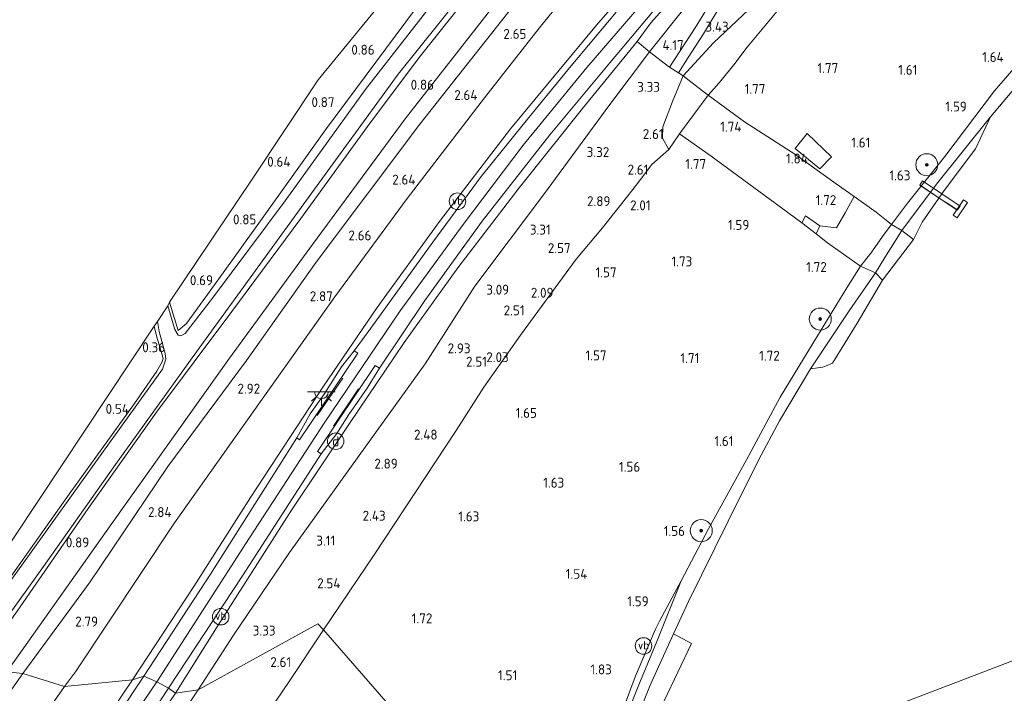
# Model space of a CAD drawing. Extents: x 130905 to 137824, y 412333 to 417928.
# Tile 294 of 313: x 136784 to 136963, y 417366 to 417489. Entities that reach past the tile are written whole.
import ezdxf
from ezdxf.enums import TextEntityAlignment as Align
from ezdxf.lldxf.tags import DXFTag

# ---------------------------------------------------------------- set-up
doc = ezdxf.new("R2010")
doc.units = 0
for name, color, linetype, lineweight in [('B-ME-BV-GELEIDECONSTRUCTIE_GELEIDEBARRIER-G', 210, 'BV-GELEIDEBARRIER', 18), ('B-ME-GR-BOOM-S', 90, 'Continuous', 25), ('B-ME-GR-BOUWLAND_AKKERBOUW-GV', 80, 'Continuous', 13), ('B-ME-GR-GRAS-GV', 60, 'Continuous', 13), ('B-ME-GW-TALUD_KRUIN-G', 90, 'Continuous', 18), ('B-ME-GW-TALUD_TEEN-G', 90, 'Continuous', 18), ('B-ME-IE-MEUBILAIR_DIJKPAAL-S', 7, 'Continuous', 25), ('B-ME-IE-MEUBILAIR_WEGMEUBILAIR-S', 7, 'Continuous', 25), ('B-ME-IE-TERREINAFSCHEIDING_DOORGANG-G', 210, 'Continuous', 18), ('B-ME-IE-TERREINAFSCHEIDING_KUNSTMATIG_HEKWERK-G', 20, 'IE-TERREINAFSCHEIDING-KUNSTMATIG', 18), ('B-ME-KG-GRENS_OPNAME-G', 210, 'KG-OPNAME', 18), ('B-ME-KL-ET_LS_OV_LICHTPUNT-S', 190, 'Continuous', 25), ('B-ME-KW-KUNSTWERK_BRUG-GV', 170, 'Continuous', 18), ('B-ME-KW-KUNSTWERK_STEIGER-GV', 170, 'Continuous', 18), ('B-ME-OB-BEKLEDING_STEEN-GV', 30, 'Continuous', 18), ('B-ME-OB-BEKLEDING_STORTSTEEN-GV', 30, 'Continuous', 18), ('B-ME-OB-OEVERVOORZIENING-G', 7, 'Continuous', 18), ('B-ME-OG-WATER_RIVIER-GV', 130, 'Continuous', 18), ('B-ME-OG-WATER_SLOOT-G', 120, 'Continuous', 18), ('B-ME-OG-WATER_SLOOT-GV', 120, 'Continuous', 18), ('B-ME-VH-ONVERHARD-GV', 252, 'Continuous', 18), ('B-ME-VH-VERHARDING_ASFALT-GV', 252, 'Continuous', 18), ('B-ME-VH-VERHARDING_TEGEL-GV', 252, 'Continuous', 18), ('B-ME-WH-WINTERBED-G', 150, 'WH-WINTERBED', 18), ('X-XX-AL-HOOGTELABEL-S', 7, 'Continuous', 25)]:
    doc.layers.add(name, color=color, linetype=linetype, lineweight=lineweight)
doc.styles.add('NLCS-ISO', font='NLCS-ISO.ttf')
doc.styles.add('NLCS-ISO-ANNOTATIVE-T18', font='NLCS-ISO.ttf', dxfattribs={"height": 1.8})
doc.styles.get("Standard").update_dxf_attribs({"font": 'arial.ttf'})
doc.linetypes.add('BV-GELEIDEBARRIER', pattern='A,10,-3,[109,NLCS.SHX,S=1,R=0,X=0,Y=0],-3', length=16)
doc.linetypes.add('IE-TERREINAFSCHEIDING-KUNSTMATIG', pattern='A,4,[82,NLCS.SHX,S=0.75,R=90,X=0,Y=0],4,-2', length=10)
tags = doc.linetypes.add('KG-OPNAME', pattern='A,5.5,-2,["O",Standard,S=1.8,R=0,X=-0.5,Y=-0.9],-2,5.5,-2,[5,NLCS.SHX,S=0.75,R=0,X=0,Y=0],-2', length=19).pattern_tags.tags
tags[6] = DXFTag(74, 10)
tags = doc.linetypes.add('WH-WINTERBED', pattern='A,6,-3.5,["WB",Standard,S=1.8,R=0,X=-1.5,Y=-0.9],-3.5,6,-3.5,6,-3.5,6,-3.5,6,-3.5', length=51).pattern_tags.tags
tags[6] = DXFTag(74, 10)

# ---------------------------------------------------------------- blocks, each defined once
blk = doc.blocks.new('SAL-HOOGTELABEL-SO')
at = {"color": 0, "linetype": 'ByBlock', "lineweight": -2, "style": 'NLCS-ISO-ANNOTATIVE-T18'}
blk.add_attdef('HOOGTE', text='', height=1.8, dxfattribs=at).set_placement((2.79, 0), align=Align.RIGHT)
blk = doc.blocks.new('SGR-BOOM_01-SO')
at = {"linetype": 'ByBlock', "lineweight": 18}
h = blk.add_hatch(color=0, dxfattribs=at)
h.dxf.hatch_style = 1
edge = h.paths.add_edge_path()
edge.add_arc((0, 0), 0.25, 0, 360)
at = {"color": 0, "linetype": 'ByBlock', "lineweight": 18}
for radius in [2, 0.25]:
    blk.add_circle((0, 0), radius, dxfattribs=at)
blk = doc.blocks.new('SIE-WEG_PAAL_VERKEERSBORD-SO')
at = {"color": 0, "linetype": 'ByBlock', "lineweight": 18}
blk.add_circle((0, 0), 1.5, dxfattribs=at)
at = {"color": 0, "linetype": 'ByBlock', "lineweight": 18, "style": 'NLCS-ISO'}
blk.add_text('vb', height=1.5, dxfattribs=at).set_placement((0, 0.13), align=Align.MIDDLE_CENTER)
blk = doc.blocks.new('SIE-DIJKPAAL-SO')
at = {"color": 0, "linetype": 'ByBlock', "lineweight": 18}
blk.add_circle((0, 0), 1.5, dxfattribs=at)
at = {"color": 0, "linetype": 'ByBlock', "lineweight": 18, "style": 'NLCS-ISO'}
blk.add_text('d', height=1.8, dxfattribs=at).set_placement((0, 0), align=Align.MIDDLE_CENTER)
blk = doc.blocks.new('SKL-ET_OV_LICHTPUNT-SO')
at = {"color": 0, "linetype": 'ByBlock', "lineweight": 18}
for points in [[(-1.25, 0), (-2.5, 0)], [(1.25, 0), (2.5, 0)], [(-0.92, -0.85), (-1.83, -1.7)], [(0, -1.25), (0, -2.5)], [(0.92, -0.85), (1.83, -1.7)]]:
    blk.add_lwpolyline(points, dxfattribs=at)
blk.add_lwpolyline([(0, 0), (1.25, 0, -1), (-1.25, 0)], format="xyb", close=True, dxfattribs=at)

msp = doc.modelspace()

# ---------------------------------------------------------------- linework, layer by layer
at = {"layer": 'B-ME-BV-GELEIDECONSTRUCTIE_GELEIDEBARRIER-G'}
for points in [[(136838.029, 417416.694, 6.616), (136842.673, 417423.467, 6.616)], [(136845.503, 417421.493, 6.666), (136840.983, 417414.754, 6.616)]]:
    msp.add_polyline3d(points, dxfattribs=at)
at = {"layer": 'B-ME-GR-BOUWLAND_AKKERBOUW-GV'}
for points in [[(136814.34, 417433.357, 0.517), (136812.799, 417432.115, 0.283), (136811.224, 417437.255, 0.335), (136826.101, 417459.403, 0.823), (136838.205, 417477.602, 0.918), (136851.41, 417493.759, 0.804), (136866.557, 417512.283, 0.927), (136871.938, 417517.903, 0.541), (136872.457, 417515.335, 0.495), (136872.939, 417512.225, 0.456), (136872.788, 417510.662, 0.46), (136871.318, 417508.966, 0.634), (136867.585, 417504.792, 0.749), (136855.871, 417490.492, 0.63), (136839.525, 417468.539, 0.646), (136826.833, 417450.752, 0.491), (136820.172, 417441.464, 0.726)], [(136777.935, 417381.105, 0.517), (136769.496, 417369.675, 0.666), (136766.87, 417370.653, 0.578), (136778.935, 417388.498, 0.618), (136808.452, 417432.871, 0.309), (136808.939, 417430.894, 0.285), (136810.07, 417427.067, 0.155), (136809.924, 417426.428, 0.155), (136808.951, 417424.758, 0.255), (136804.873, 417418.863, 0.505), (136793.044, 417402.385, 0.505)]]:
    msp.add_polyline3d(points, close=True, dxfattribs=at)
at = {"layer": 'B-ME-GR-GRAS-GV'}
for points in [[(136910.947, 417477.048, 2.176), (136908.952, 417474.827, 2.104), (136907.16, 417476.213, 2.679), (136904.432, 417478.338, 3.468), (136909.92, 417484.318, 3.293), (136916.284, 417490.3, 2.943), (136925.895, 417501.058, 2.893), (136937.134, 417513.061, 2.706), (136946.56, 417521.467, 2.781), (136956.328, 417527.379, 2.158), (136950.649, 417521.032, 2.081), (136939.322, 417510.625, 2.069), (136930.553, 417500.611, 1.938), (136923.892, 417493.021, 1.954), (136916.014, 417483.528, 2.061), (136913.579, 417480.324, 2.223)], [(136775.58, 417369.927, 0.819), (136774.34, 417369.75, -0.386), (136788.368, 417389.297, -0.385), (136801.472, 417407.768, -0.385), (136816.119, 417428.251, -0.385), (136836.064, 417455.762, -0.385), (136852.731, 417478.64, -0.385), (136864.019, 417492.783, -0.385), (136877.898, 417509.677, -0.385), (136889.079, 417522.375, -0.385), (136892.205, 417525.683, -0.385), (136893.051, 417524.602, 1.078), (136888.287, 417519.795, 1.016), (136880.15, 417510.647, 0.961), (136867.642, 417495.707, 1.065), (136856.534, 417481.662, 0.948), (136847.18, 417469.122, 0.973), (136835.041, 417452.438, 1.048), (136822.562, 417435.559, 1.135), (136808.893, 417417.289, 0.823), (136796.474, 417399.77, 0.748), (136783.599, 417381.148, 0.923)], [(136794.195, 417370.155, 2.996), (136792.171, 417367.454, 2.911), (136784.624, 417369.86, 2.343), (136796.848, 417386.504, 2.37), (136810.922, 417407.437, 2.47), (136825.194, 417426.668, 2.465), (136837.823, 417444.504, 2.501), (136856.633, 417469.575, 2.418), (136872.621, 417489.788, 2.413), (136887.431, 417508.282, 2.565), (136894.057, 417516.534, 2.428), (136894.628, 417516.838, 2.453), (136895.246, 417516.779, 2.49), (136895.778, 417516.423, 2.54), (136897.041, 417514.935, 2.753), (136898.986, 417511.878, 3.04), (136890.254, 417501.821, 2.972), (136878.295, 417487.017, 2.992), (136868.385, 417474.336, 3.059), (136854.357, 417456.068, 3.071), (136841.233, 417438.207, 3.02), (136827.737, 417419.196, 2.964), (136812.145, 417397.178, 2.968)], [(136911.965, 417499.883, 4.969), (136898.317, 417482.72, 4.681), (136896.085, 417484.552, 6.317), (136898.537, 417487.963, 6.353), (136907.584, 417498.089, 6.294), (136915.522, 417506.812, 6.187), (136921.993, 417513.502, 6.056), (136918.461, 417507.512, 5.344)], [(136906.612, 417487.052, 3.666), (136901.925, 417479.941, 3.514), (136901.74, 417480.059, 3.517), (136898.317, 417482.72, 4.681), (136911.965, 417499.883, 4.969), (136918.461, 417507.512, 5.344), (136920.279, 417509.262, 5.533), (136914.148, 417499.392, 4.427)], [(136816.415, 417366.854, 4.232), (136812.308, 417366.244, 6.179), (136820.044, 417378.614, 6.302), (136833.382, 417399.487, 6.294), (136843.893, 417415.24, 6.401), (136853.799, 417429.904, 6.29), (136863.568, 417443.507, 6.298), (136874.655, 417458.038, 6.278), (136886.164, 417472.385, 6.313), (136896.085, 417484.552, 6.317), (136898.317, 417482.72, 4.681), (136890.957, 417472.916, 4.294), (136879.279, 417456.994, 4.081), (136866.612, 417440.139, 3.769), (136857.615, 417426.088, 3.481), (136845.621, 417409.419, 3.719), (136833.013, 417391.805, 4.157), (136822.82, 417376.806, 4.432)], [(136848.387, 417391.375, 1.843), (136839.197, 417377.761, 1.894), (136838.169, 417378.889, 1.986), (136816.415, 417366.854, 4.232), (136822.82, 417376.806, 4.432), (136833.013, 417391.805, 4.157), (136845.621, 417409.419, 3.719), (136857.615, 417426.088, 3.481), (136866.612, 417440.139, 3.769), (136879.279, 417456.994, 4.081), (136890.957, 417472.916, 4.294), (136898.317, 417482.72, 4.681), (136901.74, 417480.059, 3.517), (136901.925, 417479.941, 3.514), (136903.591, 417478.876, 3.483), (136904.432, 417478.338, 3.468), (136902.457, 417473.709, 3.044), (136900.735, 417469.107, 2.838), (136900.681, 417467.022, 2.567), (136901.841, 417464.983, 2.386), (136898.746, 417462.247, 2.505), (136896.661, 417459.533, 2.318), (136895.288, 417457.731, 2.283), (136894.155, 417456.239, 2.243), (136889.771, 417450.751, 2.144), (136885.013, 417445.043, 2.001), (136874.926, 417431.275, 1.93), (136868.248, 417421.835, 1.943), (136863.265, 417413.947, 1.855)], [(136903.732, 417467.787, 2.148), (136901.841, 417464.983, 2.386), (136900.681, 417467.022, 2.567), (136900.735, 417469.107, 2.838), (136902.457, 417473.709, 3.044), (136904.432, 417478.338, 3.468), (136907.16, 417476.213, 2.679), (136908.952, 417474.827, 2.104)], [(136933.82, 417453.461, 1.95), (136932.234, 417450.764, 2.005), (136929.229, 417451.109, 2.001), (136926.616, 417452.903, 1.876), (136925.954, 417451.683, 1.939), (136921.117, 417455.247, 1.847), (136909.505, 417463.776, 1.922), (136903.732, 417467.787, 2.148), (136908.952, 417474.827, 2.104), (136915.524, 417470.001, 1.839), (136924.879, 417463.995, 1.823), (136932.182, 417458.761, 1.764), (136935.411, 417456.464, 1.711)], [(136931.31, 417463.67, 1.728), (136929.205, 417461.447, 1.787), (136924.76, 417465.158, 1.803), (136926.935, 417467.894, 1.791)], [(136924.76, 417465.158, 1.803), (136929.205, 417461.447, 1.787), (136931.31, 417463.67, 1.728), (136926.935, 417467.894, 1.791)], [(136942.219, 417451.382, 1.422), (136940.898, 417449.594, 1.419), (136938.476, 417446.135, 1.518), (136936.56, 417443.765, 1.521), (136931.463, 417447.408, 1.825), (136930.623, 417448.008, 1.874), (136928.513, 417449.683, 2.001), (136929.229, 417451.109, 2.001), (136932.234, 417450.764, 2.005), (136933.82, 417453.461, 1.95), (136935.411, 417456.464, 1.711), (136939.439, 417453.599, 1.645), (136941.215, 417452.133, 1.498)], [(136929.229, 417451.109, 2.001), (136928.513, 417449.683, 2.001), (136925.954, 417451.683, 1.939), (136926.616, 417452.903, 1.876)], [(136785.862, 417391.448, -0.385), (136769.928, 417369.4, -0.386), (136769.496, 417369.675, 0.666), (136777.935, 417381.105, 0.517), (136793.044, 417402.385, 0.505), (136804.873, 417418.863, 0.505), (136808.951, 417424.758, 0.255), (136809.924, 417426.428, 0.155), (136810.07, 417427.067, 0.155), (136808.939, 417430.894, 0.285), (136808.452, 417432.871, 0.309), (136809.036, 417433.749, -0.385), (136809.384, 417431.929, -0.385), (136810.429, 417427.928, -0.385), (136810.603, 417426.917, -0.385), (136809.94, 417425.108, -0.385), (136797.901, 417408.278, -0.385)], [(136886.459, 417342.328, 1.474), (136883.861, 417341.332, 1.766), (136886.827, 417350.183, 1.656), (136889.369, 417354.197, 1.621), (136892.086, 417359.511, 1.597), (136895.707, 417369.236, 1.613), (136899.399, 417377.869, 1.609), (136900.178, 417379.489, 1.599), (136904.031, 417386.685, 1.553), (136899.649, 417375.637, 1.494), (136896.377, 417367.797, 1.454), (136893.197, 417359.766, 1.462), (136891.117, 417354.285, 1.518), (136889.272, 417351.228, 1.454), (136887.843, 417348.837, 1.482), (136886.861, 417345.307, 1.494)], [(136734.953, 417295.178, 2.361), (136732.275, 417288.869, 2.548), (136729.478, 417290.232, 1.027), (136731.11, 417293.148, 1.04), (136737.424, 417304.308, 1.069), (136742.103, 417312.238, 1.073), (136747.984, 417321.621, 1.04), (136755.453, 417333.026, 1.003), (136768.119, 417351.079, 1.174), (136781.717, 417370.155, 1.007), (136784.624, 417369.86, 2.343), (136771.577, 417351.241, 2.454), (136762.173, 417337.678, 2.51), (136752.112, 417323.341, 2.432), (136742.546, 417308.184, 2.42)], [(136744.24, 417293.735, 3.017), (136739.824, 417284.969, 3.056), (136738.003, 417286.023, 3.02), (136734.638, 417287.703, 2.748), (136732.275, 417288.869, 2.548), (136734.953, 417295.178, 2.361), (136742.546, 417308.184, 2.42), (136752.112, 417323.341, 2.432), (136762.173, 417337.678, 2.51), (136771.577, 417351.241, 2.454), (136784.624, 417369.86, 2.343), (136792.171, 417367.454, 2.911), (136780.853, 417351.196, 2.981), (136771.365, 417336.806, 3.172), (136762.432, 417323.284, 3.048), (136752.149, 417306.633, 3.144)], [(136751.5, 417286.477, 6.884), (136748.646, 417280.769, 6.891), (136739.824, 417284.969, 3.056), (136744.24, 417293.735, 3.017), (136752.149, 417306.633, 3.144), (136762.432, 417323.284, 3.048), (136771.365, 417336.806, 3.172), (136780.853, 417351.196, 2.981), (136792.171, 417367.454, 2.911), (136804.536, 417368.676, 6.585), (136794.161, 417353.344, 6.736), (136783.94, 417338.157, 6.859), (136775.01, 417324.854, 6.785), (136765.254, 417309.977, 6.99), (136757.548, 417297.556, 6.912)]]:
    msp.add_polyline3d(points, close=True, dxfattribs=at)
for points in [[(136899.976, 417500.578, 6.369), (136888.692, 417487.547, 6.365), (136873.081, 417468.75, 6.337), (136860.195, 417451.875, 6.353), (136848.918, 417436.281, 6.317), (136839.145, 417422.015, 6.341), (136825.948, 417401.811, 6.436), (136815.677, 417385.659, 6.278), (136804.536, 417368.676, 6.585), (136792.171, 417367.454, 2.911), (136794.195, 417370.155, 2.996), (136812.145, 417397.178, 2.968), (136827.737, 417419.196, 2.964), (136841.233, 417438.207, 3.02), (136854.357, 417456.068, 3.071), (136868.385, 417474.336, 3.059), (136878.295, 417487.017, 2.992), (136890.254, 417501.821, 2.972)], [(136892.258, 417489.902, 6.46), (136883.8, 417479.803, 6.473), (136876.175, 417470.457, 6.464), (136867.783, 417460.052, 6.444), (136858.978, 417448.147, 6.424), (136847.782, 417432.535, 6.373), (136844.766, 417428.432, 6.356), (136842.441, 417425.526, 6.38), (136839.269, 417420.532, 6.409), (136836.726, 417416.993, 6.42), (136834.356, 417412.656, 6.436), (136830.887, 417407.188, 6.44), (136818.657, 417387.862, 6.428), (136806.611, 417369.357, 6.404), (136804.536, 417368.676, 6.585), (136815.677, 417385.659, 6.278), (136825.948, 417401.811, 6.436), (136839.145, 417422.015, 6.341), (136848.918, 417436.281, 6.317), (136860.195, 417451.875, 6.353), (136873.081, 417468.75, 6.337), (136888.692, 417487.547, 6.365), (136899.976, 417500.578, 6.369)], [(136907.584, 417498.089, 6.294), (136898.537, 417487.963, 6.353), (136896.085, 417484.552, 6.317), (136886.164, 417472.385, 6.313), (136874.655, 417458.038, 6.278), (136863.568, 417443.507, 6.298), (136853.799, 417429.904, 6.29), (136843.893, 417415.24, 6.401), (136833.382, 417399.487, 6.294), (136820.044, 417378.614, 6.302), (136812.308, 417366.244, 6.179), (136811.064, 417367.197, 6.412), (136824.492, 417387.561, 6.416), (136838.756, 417409.751, 6.368), (136841.572, 417413.43, 6.357), (136843.781, 417416.892, 6.349), (136847.111, 417421.652, 6.339), (136849.305, 417425.262, 6.33), (136857.528, 417437.587, 6.341), (136867.983, 417451.988, 6.515), (136880.208, 417467.663, 6.524), (136891.105, 417480.717, 6.465), (136900.283, 417491.637, 6.501)], [(136870.826, 417492.045, 0.872), (136853.968, 417470.514, 0.888), (136837.155, 417447.727, 0.884), (136822.139, 417427.077, 0.872), (136800.784, 417397.052, 0.959), (136781.717, 417370.155, 1.007), (136775.58, 417369.927, 0.819), (136783.599, 417381.148, 0.923), (136796.474, 417399.77, 0.748), (136808.893, 417417.289, 0.823), (136822.562, 417435.559, 1.135), (136835.041, 417452.438, 1.048), (136847.18, 417469.122, 0.973), (136856.534, 417481.662, 0.948), (136867.642, 417495.707, 1.065)], [(136861.096, 417494.344, -0.385), (136846.729, 417475.833, -0.385), (136832.203, 417455.65, -0.385), (136819.19, 417438.199, -0.385), (136814.075, 417431.575, -0.385), (136813.28, 417431.171, -0.385), (136812.79, 417431.254, -0.385), (136812.184, 417432.306, -0.385), (136810.938, 417436.608, -0.385), (136811.224, 417437.255, 0.335), (136812.799, 417432.115, 0.283), (136814.34, 417433.357, 0.517), (136820.172, 417441.464, 0.726), (136826.833, 417450.752, 0.491), (136839.525, 417468.539, 0.646), (136855.871, 417490.492, 0.63)], [(136872.621, 417489.788, 2.413), (136856.633, 417469.575, 2.418), (136837.823, 417444.504, 2.501), (136825.194, 417426.668, 2.465), (136810.922, 417407.437, 2.47), (136796.848, 417386.504, 2.37), (136784.624, 417369.86, 2.343), (136781.717, 417370.155, 1.007), (136800.784, 417397.052, 0.959), (136822.139, 417427.077, 0.872), (136837.155, 417447.727, 0.884), (136853.968, 417470.514, 0.888), (136870.826, 417492.045, 0.872)], [(136916.284, 417490.3, 2.943), (136909.92, 417484.318, 3.293), (136904.432, 417478.338, 3.468), (136903.591, 417478.876, 3.483), (136905.344, 417481.675, 3.658), (136908.116, 417485.962, 3.666), (136911.483, 417491.619, 3.935)], [(136969.982, 417486.1, 1.521), (136960.872, 417475.646, 1.461), (136951.878, 417463.728, 1.419), (136945.084, 417455.257, 1.431), (136942.219, 417451.382, 1.422), (136941.215, 417452.133, 1.498), (136939.439, 417453.599, 1.645), (136935.411, 417456.464, 1.711), (136932.182, 417458.761, 1.764), (136924.879, 417463.995, 1.823), (136915.524, 417470.001, 1.839), (136908.952, 417474.827, 2.104), (136910.947, 417477.048, 2.176), (136913.579, 417480.324, 2.223), (136916.014, 417483.528, 2.061), (136923.892, 417493.021, 1.954)], [(136874.121, 417337.597, 1.886), (136839.197, 417377.761, 1.894), (136848.387, 417391.375, 1.843), (136863.265, 417413.947, 1.855), (136868.248, 417421.835, 1.943), (136874.926, 417431.275, 1.93), (136885.013, 417445.043, 2.001), (136889.771, 417450.751, 2.144), (136894.155, 417456.239, 2.243), (136895.288, 417457.731, 2.283), (136896.661, 417459.533, 2.318), (136898.746, 417462.247, 2.505), (136901.841, 417464.983, 2.386), (136903.732, 417467.787, 2.148), (136909.505, 417463.776, 1.922), (136921.117, 417455.247, 1.847), (136925.954, 417451.683, 1.939), (136928.513, 417449.683, 2.001), (136930.623, 417448.008, 1.874), (136931.463, 417447.408, 1.825), (136936.56, 417443.765, 1.521), (136934.085, 417439.834, 1.526), (136928.786, 417431.125, 1.574), (136922.016, 417420, 1.514), (136915.893, 417408.637, 1.494), (136909.025, 417396.121, 1.486), (136904.031, 417386.685, 1.553), (136900.178, 417379.489, 1.599), (136899.399, 417377.869, 1.609), (136895.707, 417369.236, 1.613), (136892.086, 417359.511, 1.597)], [(136765.747, 417289.345, 4.293), (136772.302, 417300.622, 4.256), (136777.841, 417309.486, 4.281), (136785.458, 417320.389, 4.268), (136791.907, 417330.118, 4.343), (136800.601, 417342.639, 4.393), (136809.58, 417356.568, 4.281), (136816.415, 417366.854, 4.232), (136838.169, 417378.889, 1.986), (136839.197, 417377.761, 1.894), (136832.807, 417368.221, 1.98), (136821.84, 417351.985, 2.004), (136808.239, 417331.523, 1.996), (136795.666, 417312.772, 2.029), (136793.243, 417308.556, 2.008), (136786.804, 417298.903, 2.11)], [(136821.84, 417351.985, 2.004), (136832.807, 417368.221, 1.98), (136839.197, 417377.761, 1.894), (136874.121, 417337.597, 1.886)], [(136757.548, 417297.556, 6.912), (136765.254, 417309.977, 6.99), (136775.01, 417324.854, 6.785), (136783.94, 417338.157, 6.859), (136794.161, 417353.344, 6.736), (136804.536, 417368.676, 6.585), (136806.611, 417369.357, 6.404), (136792.148, 417347.586, 6.563), (136782.007, 417333.138, 6.653), (136773.339, 417320.016, 6.794), (136765.13, 417307.674, 6.694), (136758.018, 417295.506, 6.802)], [(136765.398, 417298.31, 6.623), (136769.964, 417305.804, 6.548), (136778.115, 417318.431, 6.506), (136789.04, 417334.547, 6.482), (136798.568, 417348.14, 6.531), (136811.064, 417367.197, 6.412), (136812.308, 417366.244, 6.179), (136795.779, 417341.889, 6.52), (136785.386, 417326.292, 6.542), (136774.706, 417310.729, 6.497), (136764.414, 417294.66, 6.396)], [(136764.414, 417294.66, 6.396), (136774.706, 417310.729, 6.497), (136785.386, 417326.292, 6.542), (136795.779, 417341.889, 6.52), (136812.308, 417366.244, 6.179), (136816.415, 417366.854, 4.232), (136809.58, 417356.568, 4.281), (136800.601, 417342.639, 4.393), (136791.907, 417330.118, 4.343), (136785.458, 417320.389, 4.268), (136777.841, 417309.486, 4.281), (136772.302, 417300.622, 4.256), (136765.747, 417289.345, 4.293)]]:
    msp.add_polyline3d(points, dxfattribs=at)
at = {"layer": 'B-ME-GW-TALUD_KRUIN-G'}
for points in [[(136904.432, 417478.338, 3.468), (136909.92, 417484.318, 3.293), (136916.284, 417490.3, 2.943), (136925.895, 417501.058, 2.893), (136937.134, 417513.061, 2.706), (136946.56, 417521.467, 2.781), (136956.328, 417527.379, 2.158)], [(136896.085, 417484.552, 6.317), (136898.537, 417487.963, 6.353), (136907.584, 417498.089, 6.294), (136915.522, 417506.812, 6.187), (136921.993, 417513.502, 6.056)], [(136907.893, 417509.17, 6.21), (136899.976, 417500.578, 6.369), (136888.692, 417487.547, 6.365), (136873.081, 417468.75, 6.337), (136860.195, 417451.875, 6.353), (136848.918, 417436.281, 6.317), (136839.145, 417422.015, 6.341), (136825.948, 417401.811, 6.436), (136815.677, 417385.659, 6.278), (136804.536, 417368.676, 6.585)], [(136784.624, 417369.86, 2.343), (136796.848, 417386.504, 2.37), (136810.922, 417407.437, 2.47), (136825.194, 417426.668, 2.465), (136837.823, 417444.504, 2.501), (136856.633, 417469.575, 2.418), (136872.621, 417489.788, 2.413)], [(136883.861, 417341.332, 1.766), (136886.827, 417350.183, 1.656), (136889.369, 417354.197, 1.621), (136892.086, 417359.511, 1.597), (136895.707, 417369.236, 1.613), (136899.399, 417377.869, 1.609), (136900.178, 417379.489, 1.599), (136904.031, 417386.685, 1.553), (136909.025, 417396.121, 1.486), (136915.893, 417408.637, 1.494), (136922.016, 417420, 1.514), (136928.786, 417431.125, 1.574), (136934.085, 417439.834, 1.526), (136936.56, 417443.765, 1.521), (136938.476, 417446.135, 1.518), (136940.898, 417449.594, 1.419), (136942.219, 417451.382, 1.422), (136945.084, 417455.257, 1.431), (136951.878, 417463.728, 1.419), (136960.872, 417475.646, 1.461), (136969.982, 417486.1, 1.521)], [(136812.308, 417366.244, 6.179), (136820.044, 417378.614, 6.302), (136833.382, 417399.487, 6.294), (136843.893, 417415.24, 6.401), (136853.799, 417429.904, 6.29), (136863.568, 417443.507, 6.298), (136874.655, 417458.038, 6.278), (136886.164, 417472.385, 6.313), (136896.085, 417484.552, 6.317)], [(136901.841, 417464.983, 2.386), (136900.681, 417467.022, 2.567), (136900.735, 417469.107, 2.838), (136902.457, 417473.709, 3.044), (136904.432, 417478.338, 3.468)], [(136691.565, 417039.08, 2.526), (136689.55, 417055.611, 2.437), (136686.332, 417076.903, 2.278), (136684.57, 417093.785, 2.386), (136684.034, 417107.5, 2.54), (136684.007, 417118.578, 2.588), (136684.764, 417133.285, 2.519), (136686.767, 417148.23, 2.531), (136688.825, 417162.973, 2.494), (136692.78, 417182.152, 2.462), (136697.144, 417198.608, 2.527), (136702.316, 417215.843, 2.482), (136706.812, 417230.676, 2.327), (136711.302, 417243.099, 2.339), (136717.542, 417257.539, 2.405), (136723.75, 417270.787, 2.609), (136730.444, 417285.313, 2.576), (136732.275, 417288.869, 2.548), (136734.953, 417295.178, 2.361), (136742.546, 417308.184, 2.42), (136752.112, 417323.341, 2.432), (136762.173, 417337.678, 2.51), (136771.577, 417351.241, 2.454), (136784.624, 417369.86, 2.343)], [(136804.536, 417368.676, 6.585), (136794.161, 417353.344, 6.736), (136783.94, 417338.157, 6.859), (136775.01, 417324.854, 6.785), (136765.254, 417309.977, 6.99), (136757.548, 417297.556, 6.912), (136751.5, 417286.477, 6.884), (136748.646, 417280.769, 6.891), (136745.837, 417275.275, 6.9), (136739.37, 417261.02, 6.847), (136733.814, 417248.395, 6.863), (136725.099, 417226.454, 6.888), (136719.672, 417211.451, 6.871), (136714.985, 417197.677, 6.912), (136711.095, 417183.56, 6.888), (136708.627, 417171.919, 6.712), (136706.5, 417157.403, 6.779), (136705.689, 417145.259, 6.811), (136704.95, 417122.922, 6.683), (136705.151, 417100.432, 6.847), (136705.816, 417073.285, 6.741), (136706.729, 417052.881, 6.766)], [(136715.809, 417040.1, 6.473), (136714.6, 417054.125, 6.359), (136713.551, 417073.311, 6.378), (136713.054, 417093.167, 6.314), (136713.249, 417100.602, 6.347), (136713.108, 417127.914, 6.421), (136713.708, 417148.927, 6.441), (136715.193, 417163.879, 6.335), (136717.411, 417178.074, 6.228), (136720.914, 417191.275, 6.311), (136726.238, 417207.671, 6.337), (136733.008, 417226.218, 6.314), (136739.662, 417243.051, 6.393), (136747.696, 417261.426, 6.334), (136755.83, 417278.216, 6.445), (136764.414, 417294.66, 6.396), (136774.706, 417310.729, 6.497), (136785.386, 417326.292, 6.542), (136795.779, 417341.889, 6.52), (136812.308, 417366.244, 6.179)]]:
    msp.add_polyline3d(points, dxfattribs=at)
at = {"layer": 'B-ME-GW-TALUD_TEEN-G'}
for points in [[(136925.53, 417539.306, 2.211), (136920.244, 417532.827, 1.888), (136913.91, 417526.086, 1.788), (136909.594, 417521.974, 1.908), (136903.77, 417516.555, 1.747), (136902.228, 417515.088, 1.743), (136901.122, 417514.049, 1.712), (136899.211, 417516.542, 1.66), (136897.497, 417518.345, 1.557), (136896.026, 417519.021, 1.26), (136893.829, 417518.642, 1.137), (136891.592, 417516.689, 0.995), (136882.758, 417506.492, 0.943), (136870.826, 417492.045, 0.872), (136853.968, 417470.514, 0.888), (136837.155, 417447.727, 0.884), (136822.139, 417427.077, 0.872), (136800.784, 417397.052, 0.959), (136781.717, 417370.155, 1.007)], [(136903.732, 417467.787, 2.148), (136908.952, 417474.827, 2.104), (136910.947, 417477.048, 2.176), (136913.579, 417480.324, 2.223), (136916.014, 417483.528, 2.061), (136923.892, 417493.021, 1.954), (136930.553, 417500.611, 1.938), (136939.322, 417510.625, 2.069), (136950.649, 417521.032, 2.081)], [(136816.415, 417366.854, 4.232), (136822.82, 417376.806, 4.432), (136833.013, 417391.805, 4.157), (136845.621, 417409.419, 3.719), (136857.615, 417426.088, 3.481), (136866.612, 417440.139, 3.769), (136879.279, 417456.994, 4.081), (136890.957, 417472.916, 4.294), (136898.317, 417482.72, 4.681), (136911.965, 417499.883, 4.969), (136918.461, 417507.512, 5.344), (136921.993, 417513.502, 6.056)], [(136898.986, 417511.878, 3.04), (136890.254, 417501.821, 2.972), (136878.295, 417487.017, 2.992), (136868.385, 417474.336, 3.059), (136854.357, 417456.068, 3.071), (136841.233, 417438.207, 3.02), (136827.737, 417419.196, 2.964), (136812.145, 417397.178, 2.968), (136794.195, 417370.155, 2.996), (136792.171, 417367.454, 2.911)], [(136903.732, 417467.787, 2.148), (136901.841, 417464.983, 2.386)], [(136698.226, 417047.388, 3.06), (136696.727, 417067.256, 3.038), (136695.772, 417092.497, 3.228), (136695.857, 417123.831, 3.249), (136696.365, 417149.799, 3.038), (136699.127, 417175.531, 2.915), (136702.954, 417190.484, 2.975), (136707.832, 417207.401, 3.062), (136714.913, 417227.981, 3.062), (136721.076, 417244.146, 2.858), (136729.827, 417264.031, 2.997), (136737.433, 417280.042, 3.079), (136739.824, 417284.969, 3.056), (136744.24, 417293.735, 3.017), (136752.149, 417306.633, 3.144), (136762.432, 417323.284, 3.048), (136771.365, 417336.806, 3.172), (136780.853, 417351.196, 2.981), (136792.171, 417367.454, 2.911)], [(136720.005, 417107.604, 3.506), (136719.997, 417124.75, 3.531), (136720.075, 417140.095, 3.606), (136720.33, 417154.903, 3.556), (136721.278, 417165.968, 3.581), (136724.461, 417184.36, 3.668), (136727.266, 417197.719, 3.856), (136731.535, 417210.518, 3.993), (136736.722, 417224.543, 4.181), (136740.354, 417234.288, 4.268), (136746.276, 417249.167, 4.068), (136751.325, 417260.623, 4.131), (136755.665, 417268.994, 4.293), (136761.137, 417280.531, 4.218), (136765.747, 417289.345, 4.293), (136772.302, 417300.622, 4.256), (136777.841, 417309.486, 4.281), (136785.458, 417320.389, 4.268), (136791.907, 417330.118, 4.343), (136800.601, 417342.639, 4.393), (136809.58, 417356.568, 4.281), (136816.415, 417366.854, 4.232)]]:
    msp.add_polyline3d(points, dxfattribs=at)
at = {"layer": 'B-ME-IE-TERREINAFSCHEIDING_DOORGANG-G'}
for points in [[(136901.74, 417480.059, 3.517), (136901.925, 417479.941, 3.514), (136903.591, 417478.876, 3.483), (136904.432, 417478.338, 3.468)], [(136924.76, 417465.158, 1.803), (136926.935, 417467.894, 1.791)], [(136901.841, 417464.983, 2.386), (136898.746, 417462.247, 2.505)], [(136952.405, 417455.143, 1.644), (136951.424, 417455.799, 1.687)], [(136926.616, 417452.903, 1.876), (136925.954, 417451.683, 1.939)], [(136939.439, 417453.599, 1.645), (136941.215, 417452.133, 1.498)], [(136929.229, 417451.109, 2.001), (136928.513, 417449.683, 2.001)]]:
    msp.add_polyline3d(points, dxfattribs=at)
at = {"layer": 'B-ME-IE-TERREINAFSCHEIDING_KUNSTMATIG_HEKWERK-G'}
for points in [[(136896.085, 417484.552, 6.317), (136898.317, 417482.72, 4.681), (136901.74, 417480.059, 3.517)], [(136904.432, 417478.338, 3.468), (136907.16, 417476.213, 2.679), (136908.952, 417474.827, 2.104), (136915.524, 417470.001, 1.839), (136924.879, 417463.995, 1.823), (136932.182, 417458.761, 1.764), (136935.411, 417456.464, 1.711), (136939.439, 417453.599, 1.645)], [(136936.56, 417443.765, 1.521), (136931.463, 417447.408, 1.825), (136930.623, 417448.008, 1.874), (136928.513, 417449.683, 2.001), (136925.954, 417451.683, 1.939), (136921.117, 417455.247, 1.847), (136909.505, 417463.776, 1.922), (136903.732, 417467.787, 2.148)], [(136926.935, 417467.894, 1.791), (136931.31, 417463.67, 1.728), (136929.205, 417461.447, 1.787), (136924.76, 417465.158, 1.803)], [(136898.746, 417462.247, 2.505), (136896.661, 417459.533, 2.318), (136895.288, 417457.731, 2.283), (136894.155, 417456.239, 2.243), (136889.771, 417450.751, 2.144), (136885.013, 417445.043, 2.001), (136874.926, 417431.275, 1.93), (136868.248, 417421.835, 1.943), (136863.265, 417413.947, 1.855), (136848.387, 417391.375, 1.843), (136839.197, 417377.761, 1.894)], [(136951.424, 417455.799, 1.687), (136947.403, 417458.486, 1.86)], [(136929.229, 417451.109, 2.001), (136932.234, 417450.764, 2.005), (136933.82, 417453.461, 1.95), (136935.411, 417456.464, 1.711)], [(136954.116, 417454, 1.57), (136952.405, 417455.143, 1.644)], [(136929.229, 417451.109, 2.001), (136926.616, 417452.903, 1.876)], [(136941.215, 417452.133, 1.498), (136942.219, 417451.382, 1.422), (136944.062, 417450.275, 1)], [(136944.062, 417450.275, 1), (136946.217, 417448.64, 1)], [(136936.56, 417443.765, 1.521), (136939.329, 417442.611, 1), (136940.573, 417441.267, 1)], [(136832.807, 417368.221, 1.98), (136839.197, 417377.761, 1.894)], [(136808.239, 417331.523, 1.996), (136821.84, 417351.985, 2.004), (136832.807, 417368.221, 1.98)]]:
    msp.add_polyline3d(points, dxfattribs=at)
at = {"layer": 'B-ME-KG-GRENS_OPNAME-G'}
msp.add_polyline3d([(136766.87, 417370.653, 0.578), (136778.935, 417388.498, 0.618), (136808.452, 417432.871, 0.309), (136809.036, 417433.749, -0.385), (136810.938, 417436.608, -0.385), (136811.224, 417437.255, 0.335), (136826.101, 417459.403, 0.823), (136838.205, 417477.602, 0.918), (136851.41, 417493.759, 0.804)], dxfattribs=at)
at = {"layer": 'B-ME-KW-KUNSTWERK_BRUG-GV'}
msp.add_polyline3d([(136954.681, 417454.654, 1.586), (136954.127, 417453.932, 1.57), (136947.334, 417458.472, 1.862), (136947.861, 417459.253, 1.878)], close=True, dxfattribs=at)
at = {"layer": 'B-ME-KW-KUNSTWERK_STEIGER-GV'}
msp.add_polyline3d([(136955.984, 417455.345, 1.375), (136954.112, 417452.568, 1.31), (136953.414, 417453.038, 1.31), (136955.286, 417455.815, 1.407)], close=True, dxfattribs=at)
at = {"layer": 'B-ME-OB-BEKLEDING_STEEN-GV'}
for points in [[(136968.009, 417480.216, 1), (136960.143, 417470.873, 1), (136950.37, 417458.654, 1), (136944.062, 417450.275, 1), (136942.219, 417451.382, 1.422), (136945.084, 417455.257, 1.431), (136951.878, 417463.728, 1.419), (136960.872, 417475.646, 1.461), (136969.982, 417486.1, 1.521)], [(136893.197, 417359.766, 1.462), (136896.377, 417367.797, 1.454), (136899.649, 417375.637, 1.494), (136904.031, 417386.685, 1.553), (136909.025, 417396.121, 1.486), (136915.893, 417408.637, 1.494), (136922.016, 417420, 1.514), (136928.786, 417431.125, 1.574), (136934.085, 417439.834, 1.526), (136936.56, 417443.765, 1.521), (136939.329, 417442.611, 1), (136934.532, 417435.66, 1), (136927.531, 417425.174, 1), (136921.892, 417415.736, 1), (136918.062, 417408.588, 1), (136912.602, 417397.519, 1), (136905.318, 417382.766, 1), (136902.668, 417377.04, 1), (136898.433, 417367.721, 1), (136893.739, 417355.973, 1)]]:
    msp.add_polyline3d(points, dxfattribs=at)
msp.add_polyline3d([(136940.978, 417445.388, 1), (136939.329, 417442.611, 1), (136936.56, 417443.765, 1.521), (136938.476, 417446.135, 1.518), (136940.898, 417449.594, 1.419), (136942.219, 417451.382, 1.422), (136944.062, 417450.275, 1)], close=True, dxfattribs=at)
at = {"layer": 'B-ME-OB-BEKLEDING_STORTSTEEN-GV'}
for points in [[(136947.782, 417451.763, 1), (136946.217, 417448.64, 1), (136944.062, 417450.275, 1), (136950.37, 417458.654, 1), (136960.143, 417470.873, 1), (136957.432, 417465.114, 1), (136951.744, 417457.51, 1)], [(136946.217, 417448.64, 1), (136940.573, 417441.267, 1), (136939.329, 417442.611, 1), (136940.978, 417445.388, 1), (136944.062, 417450.275, 1)], [(136929.76, 417425.427, 1), (136927.531, 417425.174, 1), (136934.532, 417435.66, 1), (136939.329, 417442.611, 1), (136940.573, 417441.267, 1), (136935.986, 417433.435, 1), (136931.519, 417426.171, 1), (136930.376, 417425.671, 1)], [(136893.034, 417344.935, 1), (136889.17, 417343.337, 1), (136891.031, 417349.577, 1), (136893.739, 417355.973, 1), (136898.433, 417367.721, 1), (136902.668, 417377.04, 1), (136905.908, 417375.283, 1), (136900.992, 417364.888, 1), (136896.294, 417353.78, 1)]]:
    msp.add_polyline3d(points, close=True, dxfattribs=at)
at = {"layer": 'B-ME-OB-OEVERVOORZIENING-G'}
msp.add_polyline3d([(136889.17, 417343.337, 1), (136891.031, 417349.577, 1), (136893.739, 417355.973, 1), (136898.433, 417367.721, 1), (136902.668, 417377.04, 1), (136905.318, 417382.766, 1), (136912.602, 417397.519, 1), (136918.062, 417408.588, 1), (136921.892, 417415.736, 1), (136927.531, 417425.174, 1), (136929.76, 417425.427, 1), (136930.376, 417425.671, 1), (136931.519, 417426.171, 1), (136935.986, 417433.435, 1), (136940.573, 417441.267, 1), (136946.217, 417448.64, 1), (136947.782, 417451.763, 1), (136951.744, 417457.51, 1), (136957.432, 417465.114, 1), (136960.143, 417470.873, 1), (136968.009, 417480.216, 1)], dxfattribs=at)
at = {"layer": 'B-ME-OG-WATER_RIVIER-GV'}
for points in [[(137066.22, 417411.262, 0.499), (136893.034, 417344.935, 1), (136896.294, 417353.78, 1), (136900.992, 417364.888, 1), (136905.908, 417375.283, 1), (136902.668, 417377.04, 1), (136905.318, 417382.766, 1), (136912.602, 417397.519, 1), (136918.062, 417408.588, 1), (136921.892, 417415.736, 1), (136927.531, 417425.174, 1), (136929.76, 417425.427, 1), (136930.376, 417425.671, 1), (136931.519, 417426.171, 1), (136935.986, 417433.435, 1), (136940.573, 417441.267, 1), (136946.217, 417448.64, 1), (136947.782, 417451.763, 1), (136951.744, 417457.51, 1), (136957.432, 417465.114, 1), (136960.143, 417470.873, 1), (136968.009, 417480.216, 1)], [(136972.87, 417122.83, 1), (136884.419, 417318.183, 1), (136890.67, 417337.15, 1), (136893.034, 417344.935, 1), (137066.22, 417411.262, 0.499)]]:
    msp.add_polyline3d(points, dxfattribs=at)
at = {"layer": 'B-ME-OG-WATER_SLOOT-G'}
for points in [[(136775.58, 417369.927, 0.819), (136783.599, 417381.148, 0.923), (136796.474, 417399.77, 0.748), (136808.893, 417417.289, 0.823), (136822.562, 417435.559, 1.135), (136835.041, 417452.438, 1.048), (136847.18, 417469.122, 0.973), (136856.534, 417481.662, 0.948), (136867.642, 417495.707, 1.065), (136880.15, 417510.647, 0.961), (136888.287, 417519.795, 1.016), (136893.051, 417524.602, 1.078), (136901.228, 417532.198, 1.016), (136909.099, 417539.209, 0.791), (136914.863, 417543.964, 0.741), (136915.78, 417544.82, 0.791), (136915.222, 417551.499, 0.716), (136913.579, 417559.356, 0.503)], [(136811.224, 417437.255, 0.335), (136812.799, 417432.115, 0.283), (136814.34, 417433.357, 0.517), (136820.172, 417441.464, 0.726), (136826.833, 417450.752, 0.491), (136839.525, 417468.539, 0.646), (136855.871, 417490.492, 0.63), (136867.585, 417504.792, 0.749), (136871.318, 417508.966, 0.634), (136872.788, 417510.662, 0.46), (136872.939, 417512.225, 0.456), (136872.457, 417515.335, 0.495), (136871.938, 417517.903, 0.541)], [(136808.939, 417430.894, 0.285), (136808.452, 417432.871, 0.309)], [(136769.496, 417369.675, 0.666), (136777.935, 417381.105, 0.517), (136793.044, 417402.385, 0.505), (136804.873, 417418.863, 0.505), (136808.951, 417424.758, 0.255), (136809.924, 417426.428, 0.155), (136810.07, 417427.067, 0.155), (136808.939, 417430.894, 0.285)]]:
    msp.add_polyline3d(points, dxfattribs=at)
at = {"layer": 'B-ME-OG-WATER_SLOOT-GV'}
msp.add_polyline3d([(136864.019, 417492.783, -0.385), (136852.731, 417478.64, -0.385), (136836.064, 417455.762, -0.385), (136816.119, 417428.251, -0.385), (136801.472, 417407.768, -0.385), (136788.368, 417389.297, -0.385), (136774.34, 417369.75, -0.386), (136769.928, 417369.4, -0.386), (136785.862, 417391.448, -0.385), (136797.901, 417408.278, -0.385), (136809.94, 417425.108, -0.385), (136810.603, 417426.917, -0.385), (136810.429, 417427.928, -0.385), (136809.384, 417431.929, -0.385), (136809.036, 417433.749, -0.385), (136810.938, 417436.608, -0.385), (136812.184, 417432.306, -0.385), (136812.79, 417431.254, -0.385), (136813.28, 417431.171, -0.385), (136814.075, 417431.575, -0.385), (136819.19, 417438.199, -0.385), (136832.203, 417455.65, -0.385), (136846.729, 417475.833, -0.385), (136861.096, 417494.344, -0.385)], dxfattribs=at)
at = {"layer": 'B-ME-VH-ONVERHARD-GV'}
msp.add_polyline3d([(136905.344, 417481.675, 3.658), (136903.591, 417478.876, 3.483), (136901.925, 417479.941, 3.514), (136906.612, 417487.052, 3.666), (136914.148, 417499.392, 4.427), (136920.279, 417509.262, 5.533), (136922.796, 417514.09, 6.155), (136923.164, 417515.268, 6.282), (136928.954, 417520.807, 6.299), (136925.914, 417515.245, 5.988), (136922.577, 417509.223, 5.346), (136920.378, 417505.661, 5.053), (136917.472, 417500.952, 4.665), (136911.483, 417491.619, 3.935), (136908.116, 417485.962, 3.666)], close=True, dxfattribs=at)
at = {"layer": 'B-ME-VH-VERHARDING_ASFALT-GV'}
for points in [[(136900.283, 417491.637, 6.501), (136891.105, 417480.717, 6.465), (136880.208, 417467.663, 6.524), (136867.983, 417451.988, 6.515), (136857.528, 417437.587, 6.341), (136849.305, 417425.262, 6.33), (136848.532, 417425.73, 6.555), (136838.112, 417410.173, 6.542), (136838.756, 417409.751, 6.368), (136824.492, 417387.561, 6.416), (136811.064, 417367.197, 6.412), (136808.917, 417368.31, 6.435), (136806.611, 417369.357, 6.404), (136818.657, 417387.862, 6.428), (136830.887, 417407.188, 6.44), (136834.356, 417412.656, 6.436), (136834.824, 417412.276, 6.606), (136845.391, 417428.008, 6.474), (136844.766, 417428.432, 6.356), (136847.782, 417432.535, 6.373), (136858.978, 417448.147, 6.424), (136867.783, 417460.052, 6.444), (136876.175, 417470.457, 6.464), (136883.8, 417479.803, 6.473), (136892.258, 417489.902, 6.46)], [(136758.018, 417295.506, 6.802), (136765.13, 417307.674, 6.694), (136773.339, 417320.016, 6.794), (136782.007, 417333.138, 6.653), (136792.148, 417347.586, 6.563), (136806.611, 417369.357, 6.404), (136808.917, 417368.31, 6.435), (136811.064, 417367.197, 6.412), (136798.568, 417348.14, 6.531), (136789.04, 417334.547, 6.482), (136778.115, 417318.431, 6.506), (136769.964, 417305.804, 6.548), (136765.398, 417298.31, 6.623)]]:
    msp.add_polyline3d(points, dxfattribs=at)
at = {"layer": 'B-ME-VH-VERHARDING_TEGEL-GV'}
for points in [[(136845.391, 417428.008, 6.474), (136834.824, 417412.276, 6.606), (136834.356, 417412.656, 6.436), (136836.726, 417416.993, 6.42), (136839.269, 417420.532, 6.409), (136842.441, 417425.526, 6.38), (136844.766, 417428.432, 6.356)], [(136841.572, 417413.43, 6.357), (136838.756, 417409.751, 6.368), (136838.112, 417410.173, 6.542), (136848.532, 417425.73, 6.555), (136849.305, 417425.262, 6.33), (136847.111, 417421.652, 6.339), (136843.781, 417416.892, 6.349)]]:
    msp.add_polyline3d(points, close=True, dxfattribs=at)
at = {"layer": 'B-ME-WH-WINTERBED-G'}
for points in [[(137162.047, 417694.085, 7.132), (137158.935, 417691.824, 7.097), (137134.426, 417675.169, 7.071), (137105.717, 417656.874, 7.169), (137081.106, 417641.768, 7.105), (137051.004, 417622.939, 6.868), (137034.018, 417612.336, 6.761), (137020.33, 417603.294, 6.71), (137008.369, 417594.723, 6.634), (136996.949, 417585.519, 6.646), (136981.908, 417572.207, 6.619), (136963.071, 417555.062, 6.504), (136946.027, 417539.883, 6.504), (136929.112, 417524.418, 6.428), (136915.684, 417511.744, 6.44), (136903.283, 417498.844, 6.527), (136886.935, 417479.884, 6.531), (136875.415, 417465.755, 6.492), (136864.513, 417451.351, 6.468), (136853.109, 417435.682, 6.468), (136839.391, 417415.472, 6.436), (136825.752, 417394.471, 6.5), (136808.917, 417368.31, 6.435)], [(136808.917, 417368.31, 6.435), (136800.993, 417356.622, 6.469), (136782.632, 417329.772, 6.625), (136766.147, 417304.776, 6.637), (136754.239, 417284.152, 6.665), (136745.754, 417266.378, 6.641), (136732.671, 417235.721, 6.665), (136723.026, 417209.961, 6.604), (136716.586, 417190.244, 6.563), (136714.278, 417180.956, 6.592), (136712.3, 417172.956, 6.6), (136710.66, 417163.967, 6.617), (136709.807, 417154.618, 6.629), (136708.726, 417127.676, 6.686), (136709.123, 417089.407, 6.625), (136710.589, 417053.498, 6.498)]]:
    msp.add_polyline3d(points, dxfattribs=at)

# ---------------------------------------------------------------- block references
at = {"layer": 'B-ME-GR-BOOM-S'}
for p in [(136948.615, 417462.198, 1.366), (136929.28, 417434.196, 1.553), (136907.688, 417395.773, 1.51)]:
    msp.add_blockref('SGR-BOOM_01-SO', p, dxfattribs=at)
at = {"layer": 'B-ME-IE-MEUBILAIR_DIJKPAAL-S'}
msp.add_blockref('SIE-DIJKPAAL-SO', (136841.389, 417412.01, 6.5), dxfattribs=at)
at = {"layer": 'B-ME-IE-MEUBILAIR_WEGMEUBILAIR-S'}
for p in [(136863.483, 417455.576, 6.412), (136820.531, 417380.148, 6.341), (136897.223, 417374.846, 1.645)]:
    msp.add_blockref('SIE-WEG_PAAL_VERKEERSBORD-SO', p, dxfattribs=at)
at = {"layer": 'B-ME-KL-ET_LS_OV_LICHTPUNT-S'}
msp.add_blockref('SKL-ET_OV_LICHTPUNT-SO', (136838.798, 417420.956, 6.377), dxfattribs=at)
at = {"layer": 'X-XX-AL-HOOGTELABEL-S'}
for p, values in [((136909.888, 417486.372, 3.431), {'HOOGTE': '3.43'}), ((136873.187, 417485.061, 2.648), {'HOOGTE': '2.65'}), ((136901.732, 417483.024, 4.168), {'HOOGTE': '4.17'}), ((136845.658, 417482.182, 0.86), {'HOOGTE': '0.86'}), ((136959.765, 417480.87, 1.644), {'HOOGTE': '1.64'}), ((136929.752, 417478.87, 1.766), {'HOOGTE': '1.77'}), ((136944.103, 417478.535, 1.606), {'HOOGTE': '1.61'}), ((136856.422, 417475.829, 0.856), {'HOOGTE': '0.86'}), ((136897.421, 417475.44, 3.331), {'HOOGTE': '3.33'}), ((136864.312, 417473.954, 2.635), {'HOOGTE': '2.64'}), ((136916.545, 417475.076, 1.768), {'HOOGTE': '1.77'}), ((136838.381, 417472.672, 0.872), {'HOOGTE': '0.87'}), ((136953.081, 417471.87, 1.589), {'HOOGTE': '1.59'}), ((136912.196, 417468.208, 1.744), {'HOOGTE': '1.74'}), ((136898.08, 417466.881, 2.606), {'HOOGTE': '2.61'}), ((136935.569, 417465.332, 1.606), {'HOOGTE': '1.61'}), ((136888.22, 417463.608, 3.318), {'HOOGTE': '3.32'}), ((136830.391, 417461.85, 0.638), {'HOOGTE': '0.64'}), ((136905.789, 417461.442, 1.768), {'HOOGTE': '1.77'}), ((136924.242, 417462.425, 1.839), {'HOOGTE': '1.84'}), ((136895.316, 417460.417, 2.606), {'HOOGTE': '2.61'}), ((136942.852, 417459.375, 1.631), {'HOOGTE': '1.63'}), ((136853.061, 417458.608, 2.635), {'HOOGTE': '2.64'}), ((136888.432, 417454.69, 2.894), {'HOOGTE': '2.89'}), ((136895.714, 417453.926, 2.005), {'HOOGTE': '2.01'}), ((136929.397, 417454.89, 1.718), {'HOOGTE': '1.72'}), ((136824.2, 417451.376, 0.848), {'HOOGTE': '0.85'}), ((136913.632, 417450.384, 1.594), {'HOOGTE': '1.59'}), ((136845.071, 417448.469, 2.66), {'HOOGTE': '2.66'}), ((136877.596, 417449.529, 3.306), {'HOOGTE': '3.31'}), ((136881.21, 417446.17, 2.568), {'HOOGTE': '2.57'}), ((136903.285, 417443.754, 1.728), {'HOOGTE': '1.73'}), ((136889.545, 417441.771, 1.568), {'HOOGTE': '1.57'}), ((136927.675, 417442.74, 1.718), {'HOOGTE': '1.72'}), ((136816.338, 417440.337, 0.685), {'HOOGTE': '0.69'}), ((136870.065, 417438.624, 3.094), {'HOOGTE': '3.09'}), ((136878.11, 417438.072, 2.094), {'HOOGTE': '2.09'}), ((136838.071, 417437.434, 2.869), {'HOOGTE': '2.87'}), ((136872.856, 417434.864, 2.506), {'HOOGTE': '2.51'}), ((136807.64, 417428.163, 0.36), {'HOOGTE': '0.36'}), ((136863.059, 417427.974, 2.931), {'HOOGTE': '2.93'}), ((136866.03, 417425.543, 2.505), {'HOOGTE': '2.51'}), ((136869.979, 417426.365, 2.031), {'HOOGTE': '2.03'}), ((136887.724, 417426.688, 1.568), {'HOOGTE': '1.57'}), ((136904.557, 417426.203, 1.708), {'HOOGTE': '1.71'}), ((136919.144, 417426.626, 1.718), {'HOOGTE': '1.72'}), ((136824.896, 417420.652, 2.918), {'HOOGTE': '2.92'}), ((136801.089, 417416.994, 0.535), {'HOOGTE': '0.54'}), ((136875.095, 417416.255, 1.645), {'HOOGTE': '1.65'}), ((136857.071, 417412.304, 2.48), {'HOOGTE': '2.48'}), ((136910.757, 417411.146, 1.606), {'HOOGTE': '1.61'}), ((136849.858, 417407.039, 2.892), {'HOOGTE': '2.89'}), ((136893.831, 417406.471, 1.556), {'HOOGTE': '1.56'}), ((136880.051, 417403.582, 1.631), {'HOOGTE': '1.63'}), ((136808.819, 417398.245, 2.842), {'HOOGTE': '2.84'}), ((136847.654, 417397.587, 2.43), {'HOOGTE': '2.43'}), ((136864.654, 417397.462, 1.63), {'HOOGTE': '1.63'}), ((136901.963, 417394.819, 1.556), {'HOOGTE': '1.56'}), ((136793.888, 417392.737, 0.892), {'HOOGTE': '0.89'}), ((136838.508, 417393.065, 3.105), {'HOOGTE': '3.11'}), ((136884.235, 417387.035, 1.542), {'HOOGTE': '1.54'}), ((136839.459, 417385.325, 2.542), {'HOOGTE': '2.54'}), ((136895.367, 417382.05, 1.594), {'HOOGTE': '1.59'}), ((136856.124, 417378.953, 1.716), {'HOOGTE': '1.72'}), ((136795.488, 417378.369, 2.792), {'HOOGTE': '2.79'}), ((136827.676, 417376.735, 3.33), {'HOOGTE': '3.33'}), ((136830.521, 417371.017, 2.605), {'HOOGTE': '2.61'}), ((136871.526, 417368.625, 1.505), {'HOOGTE': '1.51'}), ((136888.677, 417369.683, 1.83), {'HOOGTE': '1.83'})]:
    msp.add_blockref('SAL-HOOGTELABEL-SO', p, dxfattribs=at).add_auto_attribs(values)

doc.saveas('drawing.dxf')
